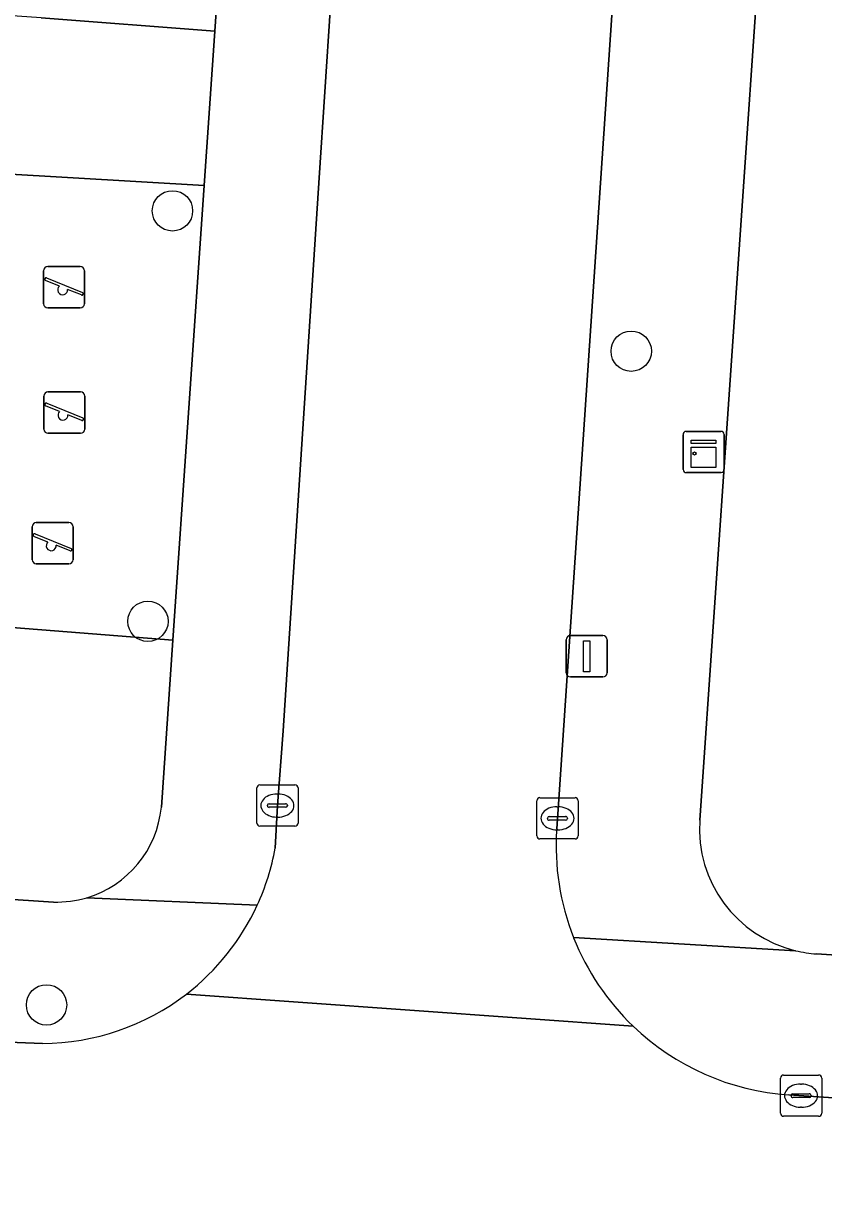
# Model space of a CAD drawing. Extents: x 161848 to 162726, y 385382 to 386521.
# Drawn here: x 162103.34 to 162122.73, y 386162.65 to 386191.1 of the extents above; entities that cross this region are included whole.
import ezdxf

# ---------------------------------------------------------------- set-up
doc = ezdxf.new("R2010")
doc.units = 0
for name, color, linetype in [('IMGEO_Boom', 7, 'Continuous'), ('IMGEO_Erf', 7, 'Continuous'), ('IMGEO_Kast', 7, 'Continuous'), ('IMGEO_Kolk', 7, 'Continuous'), ('IMGEO_Lichtmast', 7, 'Continuous'), ('IMGEO_Rijbaan_lokaal_open', 7, 'Continuous'), ('IMGEO_Speelvoorziening', 7, 'Continuous'), ('IMGEO_Terreindeel_gesloten', 7, 'Continuous'), ('IMGEO_Voetpad_open', 7, 'Continuous')]:
    doc.layers.add(name, color=color, linetype=linetype)

msp = doc.modelspace()

# ---------------------------------------------------------------- linework, layer by layer
at = {"layer": 'IMGEO_Boom'}
for centre in [(162106.947, 386186.558), (162118.066, 386183.157), (162106.352, 386176.611), (162103.894, 386167.316)]:
    msp.add_circle(centre, 0.489, dxfattribs=at)
at = {"layer": 'IMGEO_Erf'}
for points in [[(162103.761, 386191.239), (162107.97, 386190.911), (162110.463, 386227.177)], [(162123.775, 386191.779), (162121.116, 386191.962), (162119.726, 386171.792)], [(162122.559, 386168.552), (162206.8, 386162.912)]]:
    msp.add_lwpolyline(points, dxfattribs=at)
for centre, radius, start, end in [((162122.757, 386171.584), 3.038, 176.0738, 256.5626), ((162122.767, 386171.64), 3.095, 256.6194, 266.1426)]:
    msp.add_arc(centre, radius, start, end, dxfattribs=at)
at = {"layer": 'IMGEO_Kast'}
for p, q in [((162119.321, 386180.29), (162119.321, 386181.131)), ((162119.321, 386181.131), (162119.321, 386180.29)), ((162119.396, 386181.215), (162120.237, 386181.215)), ((162120.237, 386181.215), (162119.396, 386181.215)), ((162120.321, 386181.14), (162120.321, 386180.299)), ((162120.321, 386180.299), (162120.321, 386181.14)), ((162120.246, 386180.215), (162119.405, 386180.215)), ((162119.405, 386180.215), (162120.246, 386180.215))]:
    msp.add_line(p, q, dxfattribs=at)
for points in [[(162119.516, 386181.005), (162120.116, 386181.005), (162120.116, 386180.92), (162119.516, 386180.92), (162119.516, 386181.005)], [(162119.516, 386180.83), (162120.116, 386180.83), (162120.116, 386180.341), (162119.516, 386180.341), (162119.516, 386180.83)]]:
    msp.add_lwpolyline(points, dxfattribs=at)
msp.add_circle((162119.6, 386180.679), 0.0377, dxfattribs=at)
for centre, start, end in [((162119.399, 386181.137), 92.4484, 184.2845), ((162119.399, 386181.137), 92.4484, 184.2845), ((162120.243, 386181.137), 2.4484, 94.2845), ((162120.243, 386181.137), 2.4484, 94.2845), ((162119.399, 386180.293), 182.4484, 274.2845), ((162119.399, 386180.293), 182.4484, 274.2845), ((162120.243, 386180.293), 272.4484, 4.2845), ((162120.243, 386180.293), 272.4484, 4.2845)]:
    msp.add_arc(centre, 0.0779, start, end, dxfattribs=at)
at = {"layer": 'IMGEO_Kolk'}
for p, q in [((162108.989, 386171.721), (162108.989, 386172.573)), ((162109.064, 386172.647), (162109.916, 386172.647)), ((162109.99, 386172.573), (162109.99, 386171.721)), ((162109.291, 386172.19), (162109.689, 386172.19)), ((162109.477, 386172.427), (162109.502, 386172.427)), ((162115.777, 386171.412), (162115.777, 386172.264)), ((162115.852, 386172.338), (162116.704, 386172.338)), ((162116.778, 386172.264), (162116.778, 386171.412)), ((162109.248, 386172.141), (162109.248, 386172.153)), ((162109.686, 386172.104), (162109.288, 386172.104)), ((162109.732, 386172.153), (162109.732, 386172.141)), ((162116.265, 386172.118), (162116.29, 386172.118)), ((162109.916, 386171.647), (162109.064, 386171.647)), ((162109.5, 386171.867), (162109.475, 386171.867)), ((162116.036, 386171.832), (162116.036, 386171.844)), ((162116.474, 386171.795), (162116.076, 386171.795)), ((162116.079, 386171.881), (162116.477, 386171.881)), ((162116.52, 386171.844), (162116.52, 386171.832)), ((162116.704, 386171.338), (162115.852, 386171.338)), ((162116.288, 386171.558), (162116.263, 386171.558)), ((162121.681, 386164.691), (162121.681, 386165.543)), ((162121.756, 386165.617), (162122.608, 386165.617)), ((162122.169, 386165.397), (162122.194, 386165.397)), ((162122.682, 386165.543), (162122.682, 386164.691)), ((162121.94, 386165.111), (162121.94, 386165.123)), ((162122.378, 386165.074), (162121.98, 386165.074)), ((162121.983, 386165.16), (162122.381, 386165.16)), ((162122.424, 386165.123), (162122.424, 386165.111)), ((162122.192, 386164.837), (162122.167, 386164.837)), ((162122.608, 386164.617), (162121.756, 386164.617))]:
    msp.add_line(p, q, dxfattribs=at)
for points in [[(162108.989, 386171.721), (162108.989, 386172.573)], [(162109.064, 386172.647), (162109.916, 386172.647)], [(162109.99, 386172.573), (162109.99, 386171.721)], [(162115.777, 386171.412), (162115.777, 386172.264)], [(162115.852, 386172.338), (162116.704, 386172.338)], [(162116.778, 386172.264), (162116.778, 386171.412)], [(162109.916, 386171.647), (162109.064, 386171.647)], [(162116.704, 386171.338), (162115.852, 386171.338)], [(162121.681, 386164.691), (162121.681, 386165.543)], [(162121.756, 386165.617), (162122.608, 386165.617)], [(162122.682, 386165.543), (162122.682, 386164.691)], [(162122.608, 386164.617), (162121.756, 386164.617)]]:
    msp.add_lwpolyline(points, dxfattribs=at)
for centre, radius, start, end in [((162109.066, 386172.571), 0.0765, 91.552, 178.448), ((162109.066, 386172.571), 0.0765, 91.552, 178.448), ((162109.914, 386172.571), 0.0765, 1.552, 88.448), ((162109.914, 386172.571), 0.0765, 1.552, 88.448), ((162109.288, 386172.15), 0.0403, 85.8775, 175.7526), ((162109.693, 386172.152), 0.0386, 1.7309, 96.639), ((162115.854, 386172.262), 0.0765, 91.552, 178.448), ((162115.854, 386172.262), 0.0765, 91.552, 178.448), ((162116.702, 386172.262), 0.0765, 1.552, 88.448), ((162116.702, 386172.262), 0.0765, 1.552, 88.448), ((162109.285, 386172.14), 0.0366, 178.938, 274.7102), ((162109.689, 386172.147), 0.043, 264.8664, 352.4533), ((162109.066, 386171.723), 0.0765, 181.552, 268.448), ((162109.066, 386171.723), 0.0765, 181.552, 268.448), ((162109.914, 386171.723), 0.0765, 271.552, 358.448), ((162109.914, 386171.723), 0.0765, 271.552, 358.448), ((162116.076, 386171.841), 0.0403, 85.8775, 175.7526), ((162116.073, 386171.831), 0.0366, 178.938, 274.7102), ((162116.477, 386171.838), 0.043, 264.8664, 352.4533), ((162116.481, 386171.843), 0.0386, 1.7309, 96.639), ((162115.854, 386171.414), 0.0765, 181.552, 268.448), ((162115.854, 386171.414), 0.0765, 181.552, 268.448), ((162116.702, 386171.414), 0.0765, 271.552, 358.448), ((162116.702, 386171.414), 0.0765, 271.552, 358.448), ((162121.758, 386165.541), 0.0765, 91.552, 178.448), ((162121.758, 386165.541), 0.0765, 91.552, 178.448), ((162122.606, 386165.541), 0.0765, 1.552, 88.448), ((162122.606, 386165.541), 0.0765, 1.552, 88.448), ((162121.98, 386165.12), 0.0403, 85.8775, 175.7526), ((162121.977, 386165.11), 0.0366, 178.938, 274.7102), ((162122.381, 386165.117), 0.043, 264.8664, 352.4533), ((162122.385, 386165.122), 0.0386, 1.7309, 96.639), ((162121.758, 386164.693), 0.0765, 181.552, 268.448), ((162121.758, 386164.693), 0.0765, 181.552, 268.448), ((162122.606, 386164.693), 0.0765, 271.552, 358.448), ((162122.606, 386164.693), 0.0765, 271.552, 358.448)]:
    msp.add_arc(centre, radius, start, end, dxfattribs=at)
for centre, major_axis, ratio, start_param, end_param in [((162109.476, 386172.147), (-0.387, 0.002), 0.722429, 4.712389, 7.853982), ((162109.501, 386172.147), (-0.39, 0.002), 0.717154, 1.570796, 4.712389), ((162116.264, 386171.838), (-0.387, 0.002), 0.722429, 4.712389, 7.853982), ((162116.289, 386171.838), (-0.39, 0.002), 0.717154, 1.570796, 4.712389), ((162122.168, 386165.117), (-0.387, 0.002), 0.722429, 4.712389, 7.853982), ((162122.193, 386165.117), (-0.39, 0.002), 0.717154, 1.570796, 4.712389)]:
    msp.add_ellipse(centre, major_axis=major_axis, ratio=ratio, start_param=start_param, end_param=end_param, dxfattribs=at)
at = {"layer": 'IMGEO_Lichtmast'}
for p, q in [((162116.49, 386175.365), (162116.49, 386176.165)), ((162116.49, 386176.165), (162116.49, 386175.365)), ((162116.59, 386176.265), (162117.38, 386176.265)), ((162117.38, 386176.265), (162116.59, 386176.265)), ((162117.48, 386176.165), (162117.48, 386175.365)), ((162117.48, 386175.365), (162117.48, 386176.165)), ((162117.38, 386175.265), (162116.59, 386175.265)), ((162116.59, 386175.265), (162117.38, 386175.265))]:
    msp.add_line(p, q, dxfattribs=at)
msp.add_lwpolyline([(162116.91, 386176.14), (162117.06, 386176.14), (162117.06, 386175.39), (162116.91, 386175.39), (162116.91, 386176.14)], dxfattribs=at)
for centre, start, end in [((162116.59, 386176.165), 90, 180), ((162116.59, 386176.165), 90, 180), ((162117.38, 386176.165), 0, 90), ((162117.38, 386176.165), 360, 90), ((162116.59, 386175.365), 180, 270), ((162116.59, 386175.365), 180, 270), ((162117.38, 386175.365), 270, 0), ((162117.38, 386175.365), 270, 0)]:
    msp.add_arc(centre, 0.1, start, end, dxfattribs=at)
at = {"layer": 'IMGEO_Rijbaan_lokaal_open'}
for points in [[(162116.522, 386278.161), (162114.572, 386250), (162110.774, 386191.529), (162110.503, 386187.361), (162109.632, 386173.954), (162109.49, 386172.146), (162109.435, 386171.117)], [(162116.259, 386171.581), (162117.414, 386188.663), (162118.029, 386197.764), (162119.299, 386214.871), (162119.356, 386215.603), (162120.385, 386231.536)], [(162103.798, 386166.385), (162102.766, 386166.423), (162102.002, 386166.513), (162101.775, 386166.54), (162063.693, 386168.95), (162059.128, 386169.232), (162058.666, 386169.261), (162058.094, 386161.557), (162058.75, 386161.567), (162094.791, 386158.857), (162099.303, 386158.556), (162154.622, 386154.86), (162155.193, 386162.883)], [(162118.11, 386166.803), (162107.283, 386167.576)], [(162107.283, 386167.576), (162118.11, 386166.803)], [(162155.193, 386162.883), (162148.108, 386163.377), (162121.884, 386165.136)]]:
    msp.add_lwpolyline(points, dxfattribs=at)
for centre, radius, start, end in [((162122.278, 386171.17), 6.033, 176.0962, 201.6346), ((162103.845, 386172.11), 5.678, 335.2256, 349.9252), ((162103.752, 386172.151), 5.779, 307.6623, 335.2454), ((162122.301, 386171.174), 6.056, 201.5912, 226.2075), ((162103.78, 386172.133), 5.748, 270.1824, 307.5534), ((162122.297, 386171.177), 6.055, 226.2503, 266.087)]:
    msp.add_arc(centre, radius, start, end, dxfattribs=at)
at = {"layer": 'IMGEO_Speelvoorziening'}
for p, q in [((162103.823, 386184.307), (162103.823, 386185.107)), ((162103.823, 386185.107), (162103.823, 386184.307)), ((162103.923, 386185.207), (162104.713, 386185.207)), ((162104.713, 386185.207), (162103.923, 386185.207)), ((162104.813, 386185.107), (162104.813, 386184.307)), ((162104.813, 386184.307), (162104.813, 386185.107)), ((162104.206, 386184.735), (162103.867, 386184.872)), ((162103.892, 386184.932), (162104.768, 386184.579)), ((162104.744, 386184.519), (162104.404, 386184.656)), ((162104.713, 386184.207), (162103.923, 386184.207)), ((162103.923, 386184.207), (162104.713, 386184.207)), ((162103.929, 386182.169), (162104.719, 386182.169)), ((162104.719, 386182.169), (162103.929, 386182.169)), ((162103.829, 386181.269), (162103.829, 386182.069)), ((162103.829, 386182.069), (162103.829, 386181.269)), ((162103.898, 386181.894), (162104.774, 386181.541)), ((162104.819, 386182.069), (162104.819, 386181.269)), ((162104.819, 386181.269), (162104.819, 386182.069)), ((162104.212, 386181.697), (162103.873, 386181.834)), ((162104.75, 386181.481), (162104.41, 386181.618)), ((162104.719, 386181.169), (162103.929, 386181.169)), ((162103.929, 386181.169), (162104.719, 386181.169)), ((162103.646, 386179.005), (162104.436, 386179.005)), ((162104.436, 386179.005), (162103.646, 386179.005)), ((162103.546, 386178.105), (162103.546, 386178.905)), ((162103.546, 386178.905), (162103.546, 386178.105)), ((162103.615, 386178.73), (162104.491, 386178.377)), ((162104.536, 386178.905), (162104.536, 386178.105)), ((162104.536, 386178.105), (162104.536, 386178.905)), ((162103.929, 386178.533), (162103.59, 386178.67)), ((162104.467, 386178.317), (162104.127, 386178.454)), ((162104.436, 386178.005), (162103.646, 386178.005)), ((162103.646, 386178.005), (162104.436, 386178.005))]:
    msp.add_line(p, q, dxfattribs=at)
for centre, radius, start, end in [((162103.923, 386185.107), 0.1, 90, 180), ((162103.923, 386185.107), 0.1, 90, 180), ((162104.713, 386185.107), 0.1, 0, 90), ((162104.713, 386185.107), 0.1, 360, 90), ((162103.88, 386184.902), 0.0327, 68.078, 248.078), ((162104.285, 386184.645), 0.12, 130.9928, 5.1632), ((162104.756, 386184.549), 0.0327, 248.078, 68.078), ((162103.923, 386184.307), 0.1, 180, 270), ((162103.923, 386184.307), 0.1, 180, 270), ((162104.713, 386184.307), 0.1, 270, 0), ((162104.713, 386184.307), 0.1, 270, 0), ((162103.929, 386182.069), 0.1, 90, 180), ((162103.929, 386182.069), 0.1, 90, 180), ((162104.719, 386182.069), 0.1, 0, 90), ((162104.719, 386182.069), 0.1, 360, 90), ((162103.886, 386181.864), 0.0327, 68.078, 248.078), ((162104.291, 386181.607), 0.12, 130.9928, 5.1632), ((162104.762, 386181.511), 0.0327, 248.078, 68.078), ((162103.929, 386181.269), 0.1, 180, 270), ((162103.929, 386181.269), 0.1, 180, 270), ((162104.719, 386181.269), 0.1, 270, 0), ((162104.719, 386181.269), 0.1, 270, 0), ((162103.646, 386178.905), 0.1, 90, 180), ((162103.646, 386178.905), 0.1, 90, 180), ((162104.436, 386178.905), 0.1, 0, 90), ((162104.436, 386178.905), 0.1, 360, 90), ((162103.603, 386178.7), 0.0327, 68.078, 248.078), ((162104.008, 386178.443), 0.12, 130.9928, 5.1632), ((162104.479, 386178.347), 0.0327, 248.078, 68.078), ((162103.646, 386178.105), 0.1, 180, 270), ((162103.646, 386178.105), 0.1, 180, 270), ((162104.436, 386178.105), 0.1, 270, 0), ((162104.436, 386178.105), 0.1, 270, 0)]:
    msp.add_arc(centre, radius, start, end, dxfattribs=at)
at = {"layer": 'IMGEO_Terreindeel_gesloten'}
msp.add_lwpolyline([(162100.496, 386176.661), (162106.955, 386176.151), (162107.713, 386187.169), (162101.223, 386187.556)], close=True, dxfattribs=at)
at = {"layer": 'IMGEO_Voetpad_open'}
for points in [[(162113.99, 386278.854), (162112.018, 386250), (162110.661, 386230.145), (162110.463, 386227.177), (162107.97, 386190.911), (162107.713, 386187.169), (162106.955, 386176.151), (162106.677, 386172.105)], [(162109.435, 386171.117), (162109.49, 386172.146), (162109.632, 386173.954), (162110.503, 386187.361), (162110.774, 386191.529), (162114.572, 386250)], [(162119.356, 386215.603), (162119.299, 386214.871), (162118.029, 386197.764), (162117.414, 386188.663), (162116.259, 386171.581)], [(162119.726, 386171.792), (162121.116, 386191.962), (162121.223, 386193.516), (162121.441, 386196.682)], [(162106.677, 386172.105), (162106.955, 386176.151), (162100.496, 386176.661), (162100.345, 386174.4), (162093.061, 386174.886)], [(162059.292, 386172.769), (162104.064, 386169.809)], [(162104.064, 386169.809), (162059.292, 386172.769)], [(162104.871, 386169.913), (162109, 386169.731)], [(162109, 386169.731), (162104.871, 386169.913)], [(162116.67, 386168.946), (162122.051, 386168.629)], [(162122.051, 386168.629), (162116.67, 386168.946)], [(162228.725, 386161.443), (162211.438, 386162.601), (162211.431, 386162.498), (162208.192, 386162.719), (162208.198, 386162.818), (162206.8, 386162.912), (162122.559, 386168.552)], [(162101.775, 386166.54), (162102.002, 386166.513), (162102.766, 386166.423), (162103.798, 386166.385)], [(162121.884, 386165.136), (162148.108, 386163.377), (162155.193, 386162.883), (162160.041, 386162.567), (162163.018, 386162.366), (162173.886, 386161.632), (162181.422, 386161.123), (162198.58, 386159.965), (162206.902, 386159.4), (162206.935, 386159.898), (162211.674, 386159.576), (162211.641, 386159.078), (162228.074, 386157.952)]]:
    msp.add_lwpolyline(points, dxfattribs=at)
msp.add_lwpolyline([(162101.285, 386188.481), (162101.223, 386187.556), (162107.713, 386187.169), (162107.97, 386190.911), (162103.761, 386191.239), (162101.546, 386191.391)], close=True, dxfattribs=at)
for centre, radius, start, end in [((162104.143, 386172.353), 2.547, 286.6214, 354.408), ((162104.143, 386172.353), 2.547, 286.6214, 354.408), ((162122.757, 386171.584), 3.038, 176.0738, 256.5626), ((162122.278, 386171.17), 6.033, 176.0962, 201.6346), ((162103.845, 386172.11), 5.678, 335.2256, 349.9252), ((162104.141, 386172.395), 2.587, 268.2968, 286.3899), ((162104.141, 386172.395), 2.587, 268.2968, 286.3899), ((162103.752, 386172.151), 5.779, 307.6623, 335.2454), ((162122.301, 386171.174), 6.056, 201.5912, 226.2075), ((162122.767, 386171.64), 3.095, 256.6194, 266.1426), ((162103.78, 386172.133), 5.748, 270.1824, 307.5534), ((162122.297, 386171.177), 6.055, 226.2503, 266.087)]:
    msp.add_arc(centre, radius, start, end, dxfattribs=at)

doc.saveas('drawing.dxf')
